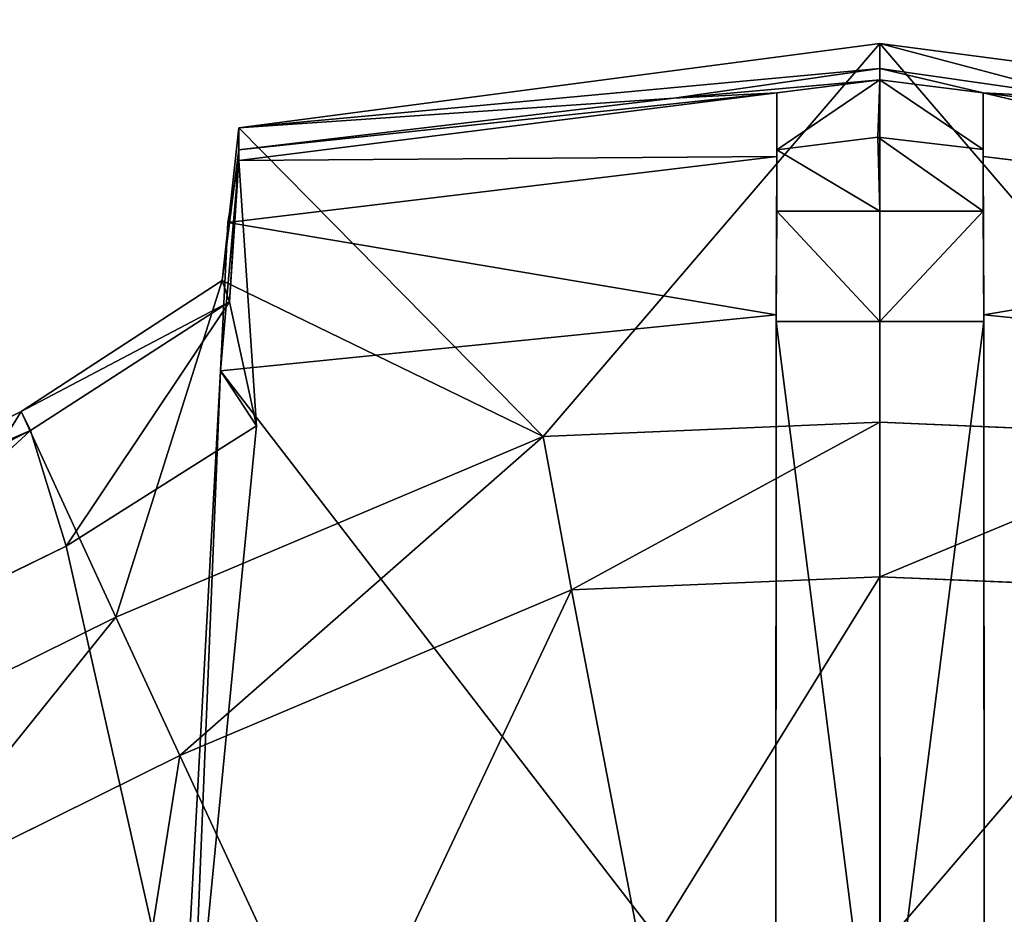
# Model space of a CAD drawing. Extents: x 0 to 31, y 0 to 21.2.
# Tile 386 of 574: x 19.909 to 20.301, y 3.401 to 3.757. Entities that reach past the tile are written whole.
import ezdxf

# ---------------------------------------------------------------- set-up
doc = ezdxf.new("R2010")
doc.units = 0
doc.header["$MEASUREMENT"] = 0
doc.layers.get('0').update_dxf_attribs({"color": 13, "linetype": 'CONTINUOUS'})
for name, color, linetype in [('CAST_IRON', 250, 'CONTINUOUS'), ('GALVANIZED_METAL', 252, 'CONTINUOUS'), ('KNOBS', 252, 'CONTINUOUS')]:
    doc.layers.add(name, color=color, linetype=linetype)

# ---------------------------------------------------------------- blocks, each defined once
blk = doc.blocks.new('NGM5058UC_TRADECAD_DXF')
at = {"layer": 'KNOBS', "color": 0}
for p, q in [((4.4771, -6.90825, 0.90625), (4.7319, -6.87475, 0.90625)), ((4.4771, -6.90825, 0.90625), (4.7319, -6.87475, 0.90625)), ((4.7319, -6.87475, 0.90625), (4.7319, -6.88465, 1.12635)), ((4.7319, -6.87475, 0.90625), (4.9867, -6.90825, 0.90625)), ((4.7319, -6.87475, 0.90625), (4.7319, -6.88465, 1.12635)), ((4.7319, -7.02535, 0.90625), (4.7319, -6.87475, 0.90625)), ((4.7319, -6.87475, 0.90625), (4.9867, -6.90825, 0.90625)), ((4.7319, -7.02535, 0.90625), (4.7319, -6.87475, 0.90625)), ((4.65, -6.89655, 1.12635), (4.7319, -6.88465, 1.12635)), ((4.65, -6.89655, 1.12635), (4.7319, -6.88465, 1.12635)), ((4.7319, -6.88465, 1.12635), (4.7319, -6.88925, 1.16625)), ((4.7319, -6.88465, 1.12635), (4.8138, -6.89655, 1.12635)), ((4.7319, -6.88465, 1.12635), (4.7319, -6.88925, 1.16625)), ((4.7319, -6.88465, 1.12635), (4.8138, -6.89655, 1.12635)), ((4.7319, -6.88925, 1.16625), (4.6909, -6.89435, 1.16625)), ((4.7319, -6.88925, 1.16625), (4.6909, -6.89435, 1.16625)), ((4.7311, -6.91195, 1.16625), (4.7319, -6.88925, 1.16625)), ((4.7311, -6.91195, 1.16625), (4.7319, -6.88925, 1.16625)), ((4.7729, -6.89435, 1.16625), (4.7319, -6.88925, 1.16625)), ((4.7729, -6.89435, 1.16625), (4.7319, -6.88925, 1.16625)), ((4.4771, -6.92125, 1.16625), (4.6909, -6.89435, 1.16625)), ((4.4771, -6.92125, 1.16625), (4.6909, -6.89435, 1.16625)), ((4.4771, -6.90825, 0.90625), (4.65, -6.89655, 1.12635)), ((4.65, -6.89655, 1.12635), (4.4771, -6.91705, 1.12635)), ((4.4771, -6.90825, 0.90625), (4.65, -6.89655, 1.12635)), ((4.65, -6.89655, 1.12635), (4.4771, -6.91705, 1.12635)), ((4.6909, -6.89435, 1.16625), (4.65, -6.89655, 1.12635)), ((4.6909, -6.89435, 1.16625), (4.65, -6.89655, 1.12635)), ((4.6909, -6.91975, 1.89825), (4.6909, -6.89435, 1.16625)), ((4.6909, -6.89435, 1.16625), (4.6909, -6.91705, 1.16625)), ((4.6909, -6.89435, 1.16625), (4.6909, -6.91705, 1.16625)), ((4.6909, -6.91975, 1.89825), (4.6909, -6.89435, 1.16625)), ((4.8138, -6.89655, 1.12635), (4.7729, -6.89435, 1.16625)), ((4.9867, -6.92105, 1.16625), (4.7729, -6.89435, 1.16625)), ((4.8138, -6.89655, 1.12635), (4.7729, -6.89435, 1.16625)), ((4.7729, -6.89435, 1.16625), (4.7729, -6.91695, 1.16625)), ((4.7729, -6.89435, 1.16625), (4.7729, -6.91695, 1.16625)), ((4.7729, -6.89435, 1.16625), (4.7729, -6.91975, 1.89825)), ((4.9867, -6.92105, 1.16625), (4.7729, -6.89435, 1.16625)), ((4.7729, -6.89435, 1.16625), (4.7729, -6.91975, 1.89825)), ((4.4705, -6.96905, 0.90625), (4.4771, -6.90825, 0.90625)), ((4.4705, -6.96905, 0.90625), (4.4771, -6.90825, 0.90625)), ((4.4771, -6.91705, 1.12635), (4.4771, -6.90825, 0.90625)), ((4.4771, -6.91705, 1.12635), (4.4771, -6.90825, 0.90625)), ((4.4771, -6.90825, 0.90625), (4.598, -7.03095, 0.90625)), ((4.4771, -6.90825, 0.90625), (4.598, -7.03095, 0.90625)), ((4.7311, -6.91195, 1.16625), (4.6909, -6.91705, 1.16625)), ((4.7311, -6.91195, 1.16625), (4.6909, -6.91705, 1.16625)), ((4.7729, -6.91695, 1.16625), (4.7311, -6.91195, 1.16625)), ((4.7729, -6.94145, 1.89865), (4.7311, -6.91195, 1.16625)), ((4.7729, -6.91695, 1.16625), (4.7311, -6.91195, 1.16625)), ((4.7319, -6.94145, 1.89865), (4.7311, -6.91195, 1.16625)), ((4.7729, -6.94145, 1.89865), (4.7311, -6.91195, 1.16625)), ((4.7319, -6.94145, 1.89865), (4.7311, -6.91195, 1.16625)), ((4.4771, -6.91705, 1.12635), (4.4734, -6.97745, 1.12645)), ((4.4771, -6.91705, 1.12635), (4.4734, -6.97745, 1.12645)), ((4.4771, -6.92125, 1.16625), (4.4771, -6.91705, 1.12635)), ((4.4771, -6.92125, 1.16625), (4.4771, -6.91705, 1.12635)), ((4.6909, -6.91705, 1.16625), (4.6909, -6.94145, 1.89865)), ((4.7319, -6.94145, 1.89865), (4.6909, -6.91705, 1.16625)), ((4.6909, -6.91705, 1.16625), (4.6909, -6.94145, 1.89865)), ((4.7319, -6.94145, 1.89865), (4.6909, -6.91705, 1.16625)), ((4.7729, -6.94145, 1.89865), (4.7729, -6.91695, 1.16625)), ((4.7729, -6.94145, 1.89865), (4.7729, -6.91695, 1.16625)), ((4.4771, -6.92125, 1.16625), (4.4698, -7.00495, 1.89815)), ((4.4771, -6.92125, 1.16625), (4.4698, -7.00495, 1.89815)), ((4.4727, -6.94595, 1.89835), (4.6909, -6.91975, 1.89825)), ((4.4727, -6.94595, 1.89835), (4.6909, -6.91975, 1.89825)), ((4.4727, -6.94595, 1.89835), (4.4771, -6.92125, 1.16625)), ((4.4727, -6.94595, 1.89835), (4.4771, -6.92125, 1.16625)), ((4.4734, -6.97745, 1.12645), (4.4771, -6.92125, 1.16625)), ((4.4734, -6.97745, 1.12645), (4.4771, -6.92125, 1.16625)), ((4.4842, -7.02675, 1.16675), (4.4771, -6.92125, 1.16625)), ((4.4842, -7.02675, 1.16675), (4.4771, -6.92125, 1.16625)), ((4.6907, -6.98265, 1.89815), (4.6909, -6.91975, 1.89825)), ((4.6907, -6.98265, 1.89815), (4.6909, -6.91975, 1.89825)), ((4.6909, -6.91975, 1.89825), (4.6909, -6.94145, 1.89865)), ((4.6909, -6.91975, 1.89825), (4.6909, -6.94145, 1.89865)), ((4.7729, -6.94145, 1.89865), (4.7729, -6.91975, 1.89825)), ((4.7729, -6.91975, 1.89825), (4.7731, -6.98265, 1.89815)), ((4.7729, -6.94145, 1.89865), (4.7729, -6.91975, 1.89825)), ((4.7729, -6.91975, 1.89825), (4.7731, -6.98265, 1.89815)), ((4.7729, -6.91975, 1.89825), (4.9911, -6.94595, 1.89835)), ((4.7729, -6.91975, 1.89825), (4.9911, -6.94595, 1.89835)), ((4.6909, -6.94145, 1.89865), (4.6907, -6.98525, 1.89855)), ((4.6909, -6.94145, 1.89865), (4.6907, -6.98525, 1.89855)), ((4.6909, -6.94145, 1.89865), (4.7319, -6.94145, 1.89865)), ((4.6909, -6.94145, 1.89865), (4.7319, -6.94145, 1.89865)), ((4.7319, -6.98525, 1.89855), (4.7319, -6.94145, 1.89865)), ((4.7319, -6.94145, 1.89865), (4.7729, -6.94145, 1.89865)), ((4.7319, -6.98525, 1.89855), (4.7319, -6.94145, 1.89865)), ((4.7319, -6.94145, 1.89865), (4.7729, -6.94145, 1.89865)), ((4.7729, -6.94145, 1.89865), (4.7731, -6.98525, 1.89855)), ((4.7729, -6.94145, 1.89865), (4.7731, -6.98525, 1.89855)), ((4.4698, -7.00495, 1.89815), (4.4727, -6.94595, 1.89835)), ((4.4698, -7.00495, 1.89815), (4.4727, -6.94595, 1.89835)), ((4.3906, -7.02105, 0.90625), (4.4705, -6.96905, 0.90625)), ((4.3906, -7.02105, 0.90625), (4.4705, -6.96905, 0.90625)), ((4.4734, -6.97745, 1.12645), (4.4705, -6.96905, 0.90625)), ((4.4734, -6.97745, 1.12645), (4.4705, -6.96905, 0.90625)), ((4.598, -7.03095, 0.90625), (4.4705, -6.96905, 0.90625)), ((4.598, -7.03095, 0.90625), (4.4705, -6.96905, 0.90625)), ((4.3943, -7.02865, 1.12645), (4.4734, -6.97745, 1.12645)), ((4.3943, -7.02865, 1.12645), (4.4734, -6.97745, 1.12645)), ((4.4734, -6.97745, 1.12645), (4.4842, -7.02675, 1.16675)), ((4.4734, -6.97745, 1.12645), (4.4842, -7.02675, 1.16675)), ((4.6907, -6.98265, 1.89815), (4.4698, -7.00495, 1.89815)), ((4.6907, -6.98265, 1.89815), (4.4698, -7.00495, 1.89815)), ((4.6905, -7.29145, 1.89825), (4.6907, -6.98265, 1.89815)), ((4.6905, -7.29145, 1.89825), (4.6907, -6.98265, 1.89815)), ((4.6907, -6.98525, 1.89855), (4.6907, -6.98265, 1.89815)), ((4.6907, -6.98525, 1.89855), (4.6907, -6.98265, 1.89815)), ((4.7731, -6.98265, 1.89815), (4.7731, -6.98525, 1.89855)), ((4.7731, -6.98265, 1.89815), (4.7731, -6.98525, 1.89855)), ((4.7731, -6.98265, 1.89815), (4.7733, -7.29145, 1.89825)), ((4.994, -7.00495, 1.89815), (4.7731, -6.98265, 1.89815)), ((4.7731, -6.98265, 1.89815), (4.7733, -7.29145, 1.89825)), ((4.994, -7.00495, 1.89815), (4.7731, -6.98265, 1.89815)), ((4.6907, -6.98525, 1.89855), (4.6905, -7.29395, 1.89865)), ((4.6907, -6.98525, 1.89855), (4.6905, -7.29395, 1.89865)), ((4.7319, -6.98525, 1.89855), (4.6907, -6.98525, 1.89855)), ((4.7319, -6.98525, 1.89855), (4.6907, -6.98525, 1.89855)), ((4.7319, -7.31015, 1.89865), (4.7319, -6.98525, 1.89855)), ((4.7319, -6.98525, 1.89855), (4.7731, -6.98525, 1.89855)), ((4.7319, -6.98525, 1.89855), (4.7731, -6.98525, 1.89855)), ((4.7319, -7.31015, 1.89865), (4.7319, -6.98525, 1.89855)), ((4.7731, -6.98525, 1.89855), (4.7733, -7.29395, 1.89865)), ((4.7731, -6.98525, 1.89855), (4.7733, -7.29395, 1.89865)), ((4.4532, -7.31085, 1.89845), (4.4698, -7.00495, 1.89815)), ((4.4532, -7.31085, 1.89845), (4.4698, -7.00495, 1.89815)), ((4.458, -7.29455, 1.16675), (4.4698, -7.00495, 1.89815)), ((4.458, -7.29455, 1.16675), (4.4698, -7.00495, 1.89815)), ((4.4698, -7.00495, 1.89815), (4.4842, -7.02675, 1.16675)), ((4.4698, -7.00495, 1.89815), (4.4842, -7.02675, 1.16675)), ((4.2477, -7.09195, 0.90625), (4.3906, -7.02105, 0.90625)), ((4.2477, -7.09195, 0.90625), (4.3906, -7.02105, 0.90625)), ((4.3906, -7.02105, 0.90625), (4.3943, -7.02865, 1.12645)), ((4.3906, -7.02105, 0.90625), (4.3943, -7.02865, 1.12645)), ((4.3906, -7.02105, 0.90625), (4.4282, -7.10285, 0.90625)), ((4.3906, -7.02105, 0.90625), (4.4282, -7.10285, 0.90625)), ((4.4085, -7.07465, 1.16675), (4.4842, -7.02675, 1.16675)), ((4.4085, -7.07465, 1.16675), (4.4842, -7.02675, 1.16675)), ((4.4842, -7.02675, 1.16675), (4.458, -7.29455, 1.16675)), ((4.4842, -7.02675, 1.16675), (4.458, -7.29455, 1.16675)), ((4.598, -7.03095, 0.90625), (4.7319, -7.02535, 0.90625)), ((4.598, -7.03095, 0.90625), (4.7319, -7.02535, 0.90625)), ((4.7319, -7.02535, 0.90625), (4.8657, -7.03095, 0.90625)), ((4.7319, -7.08675, 0.80005), (4.7319, -7.02535, 0.90625)), ((4.7319, -7.02535, 0.90625), (4.8657, -7.03095, 0.90625)), ((4.7319, -7.08675, 0.80005), (4.7319, -7.02535, 0.90625)), ((4.253, -7.09885, 1.12645), (4.3943, -7.02865, 1.12645)), ((4.253, -7.09885, 1.12645), (4.3943, -7.02865, 1.12645)), ((4.3943, -7.02865, 1.12645), (4.4085, -7.07465, 1.16675)), ((4.3943, -7.02865, 1.12645), (4.4085, -7.07465, 1.16675)), ((4.4282, -7.10285, 0.90625), (4.598, -7.03095, 0.90625)), ((4.4282, -7.10285, 0.90625), (4.598, -7.03095, 0.90625)), ((4.6093, -7.09195, 0.80005), (4.598, -7.03095, 0.90625)), ((4.6093, -7.09195, 0.80005), (4.598, -7.03095, 0.90625)), ((4.2731, -7.14045, 1.16675), (4.4085, -7.07465, 1.16675)), ((4.2731, -7.14045, 1.16675), (4.4085, -7.07465, 1.16675)), ((4.7319, -7.08675, 0.59075), (4.6093, -7.09195, 0.59075)), ((4.7319, -7.08675, 0.80005), (4.6093, -7.09195, 0.80005)), ((4.7319, -7.08675, 0.59075), (4.6093, -7.09195, 0.59075)), ((4.7319, -7.08675, 0.80005), (4.6093, -7.09195, 0.80005)), ((4.8545, -7.09195, 0.59075), (4.7319, -7.08675, 0.59075)), ((4.7319, -7.08675, 0.59075), (4.732, -7.23525, 0.59075)), ((4.7319, -7.08675, 0.59075), (4.732, -7.23525, 0.59075)), ((4.8545, -7.09195, 0.80005), (4.7319, -7.08675, 0.80005)), ((4.7319, -7.08675, 0.80005), (4.7319, -7.08675, 0.59075)), ((4.8545, -7.09195, 0.59075), (4.7319, -7.08675, 0.59075)), ((4.7319, -7.08675, 0.80005), (4.7319, -7.08675, 0.59075)), ((4.8545, -7.09195, 0.80005), (4.7319, -7.08675, 0.80005)), ((4.6093, -7.09195, 0.59075), (4.4537, -7.15785, 0.59075)), ((4.4537, -7.15785, 0.80005), (4.6093, -7.09195, 0.80005)), ((4.4537, -7.15785, 0.80005), (4.6093, -7.09195, 0.80005)), ((4.6093, -7.09195, 0.59075), (4.4537, -7.15785, 0.59075)), ((4.6093, -7.09195, 0.59075), (4.6375, -7.23915, 0.59075)), ((4.6093, -7.09195, 0.59075), (4.6375, -7.23915, 0.59075)), ((4.6093, -7.09195, 0.80005), (4.6093, -7.09195, 0.59075)), ((4.6093, -7.09195, 0.80005), (4.6093, -7.09195, 0.59075)), ((4.3018, -7.16555, 0.90625), (4.4282, -7.10285, 0.90625)), ((4.3018, -7.16555, 0.90625), (4.4282, -7.10285, 0.90625)), ((4.4282, -7.10285, 0.90625), (4.4537, -7.15785, 0.80005)), ((4.4282, -7.10285, 0.90625), (4.4537, -7.15785, 0.80005)), ((4.4537, -7.15785, 0.59075), (4.3379, -7.21525, 0.59075)), ((4.4537, -7.15785, 0.80005), (4.3379, -7.21525, 0.80005)), ((4.4537, -7.15785, 0.59075), (4.3379, -7.21525, 0.59075)), ((4.4537, -7.15785, 0.80005), (4.3379, -7.21525, 0.80005)), ((4.5155, -7.29085, 0.59075), (4.4537, -7.15785, 0.59075)), ((4.5155, -7.29085, 0.59075), (4.4537, -7.15785, 0.59075)), ((4.4537, -7.15785, 0.59075), (4.4537, -7.15785, 0.80005)), ((4.4537, -7.15785, 0.59075), (4.4537, -7.15785, 0.80005))]:
    blk.add_line(p, q, dxfattribs=at)
at = {"layer": 'CAST_IRON', "color": 0}
mesh = blk.add_polyface(dxfattribs=at)
corners = [(-6.3929, -5.77405, 0.58145), (6.2138, -5.87025, 0.58145), (-7.348, -9.18255, 0.58145), (5.9703, -5.77405, 0.58145)]
mesh.append_faces([[corners[k] for k in face] for face in [(0, 1, 2), (1, 0, 3)]], dxfattribs={"vtx0": -1, "color": 0})
mesh = blk.add_polyface(dxfattribs=at)
corners = [(6.3871, -5.99295, 0.58145), (-7.348, -9.18255, 0.58145), (6.2138, -5.87025, 0.58145)]
mesh.append_faces([[corners[k] for k in face] for face in [(0, 1, 2)]], dxfattribs={"color": 0})
mesh = blk.add_polyface(dxfattribs=at)
corners = [(6.4994, -6.14695, 0.58145), (-7.348, -9.18255, 0.58145), (6.3871, -5.99295, 0.58145)]
mesh.append_faces([[corners[k] for k in face] for face in [(0, 1, 2)]], dxfattribs={"color": 0})
mesh = blk.add_polyface(dxfattribs=at)
corners = [(6.5572, -6.27685, 0.57605), (-7.348, -9.18255, 0.58145), (6.4994, -6.14695, 0.58145)]
mesh.append_faces([[corners[k] for k in face] for face in [(0, 1, 2)]], dxfattribs={"color": 0})
mesh = blk.add_polyface(dxfattribs=at)
corners = [(6.5715, -6.39075, 0.58145), (-7.348, -9.18255, 0.58145), (6.5572, -6.27685, 0.57605)]
mesh.append_faces([[corners[k] for k in face] for face in [(0, 1, 2)]], dxfattribs={"color": 0})
mesh = blk.add_polyface(dxfattribs=at)
corners = [(6.5869, -9.17585, 0.58145), (-7.348, -9.18255, 0.58145), (6.5715, -6.39075, 0.58145)]
mesh.append_faces([[corners[k] for k in face] for face in [(0, 1, 2)]], dxfattribs={"color": 0})
at = {"layer": 'GALVANIZED_METAL', "color": 0}
mesh = blk.add_polyface(dxfattribs=at)
corners = [(-14.2165, -9.41305, -1.89865), (14.216, 9.40775, -1.89865), (-14.3866, -9.24295, -1.89865), (14.386, 9.23775, -1.89865)]
mesh.append_faces([[corners[k] for k in face] for face in [(0, 1, 2), (1, 0, 3)]], dxfattribs={"vtx0": -1, "color": 0})
mesh = blk.add_polyface(dxfattribs=at)
corners = [(14.216, 9.40775, -1.89865), (-14.2165, 9.40775, -1.89865), (-14.3866, -9.24295, -1.89865)]
mesh.append_faces([[corners[k] for k in face] for face in [(0, 1, 2)]], dxfattribs={"color": 0})
mesh = blk.add_polyface(dxfattribs=at)
corners = [(14.386, 9.23775, -1.89865), (-14.2165, -9.41305, -1.89865), (14.2159, -9.41295, -1.89865)]
mesh.append_faces([[corners[k] for k in face] for face in [(0, 1, 2)]], dxfattribs={"color": 0})
at = {"layer": 'KNOBS', "color": 0}
mesh = blk.add_polyface(dxfattribs=at)
corners = [(4.7319, -6.88465, 1.12635), (4.4771, -6.90825, 0.90625), (4.7319, -6.87475, 0.90625)]
mesh.append_faces([[corners[k] for k in face] for face in [(0, 1, 2)]], dxfattribs={"color": 0})
mesh = blk.add_polyface(dxfattribs=at)
corners = [(4.598, -7.03095, 0.90625), (4.7319, -6.87475, 0.90625), (4.4771, -6.90825, 0.90625), (4.7319, -7.02535, 0.90625)]
mesh.append_faces([[corners[k] for k in face] for face in [(0, 1, 2), (1, 0, 3)]], dxfattribs={"vtx0": -1, "color": 0})
mesh = blk.add_polyface(dxfattribs=at)
corners = [(4.8138, -6.89655, 1.12635), (4.7319, -6.87475, 0.90625), (4.9867, -6.90825, 0.90625)]
mesh.append_faces([[corners[k] for k in face] for face in [(0, 1, 2)]], dxfattribs={"color": 0})
mesh = blk.add_polyface(dxfattribs=at)
corners = [(4.7319, -6.88465, 1.12635), (4.7319, -6.87475, 0.90625), (4.8138, -6.89655, 1.12635)]
mesh.append_faces([[corners[k] for k in face] for face in [(0, 1, 2)]], dxfattribs={"color": 0})
mesh = blk.add_polyface(dxfattribs=at)
corners = [(4.8657, -7.03095, 0.90625), (4.7319, -6.87475, 0.90625), (4.7319, -7.02535, 0.90625), (4.9867, -6.90825, 0.90625)]
mesh.append_faces([[corners[k] for k in face] for face in [(0, 1, 2), (1, 0, 3)]], dxfattribs={"vtx0": -1, "color": 0})
mesh = blk.add_polyface(dxfattribs=at)
corners = [(4.65, -6.89655, 1.12635), (4.4771, -6.90825, 0.90625), (4.7319, -6.88465, 1.12635)]
mesh.append_faces([[corners[k] for k in face] for face in [(0, 1, 2)]], dxfattribs={"color": 0})
mesh = blk.add_polyface(dxfattribs=at)
corners = [(4.7319, -6.88925, 1.16625), (4.65, -6.89655, 1.12635), (4.7319, -6.88465, 1.12635)]
mesh.append_faces([[corners[k] for k in face] for face in [(0, 1, 2)]], dxfattribs={"color": 0})
mesh = blk.add_polyface(dxfattribs=at)
corners = [(4.7729, -6.89435, 1.16625), (4.7319, -6.88465, 1.12635), (4.8138, -6.89655, 1.12635)]
mesh.append_faces([[corners[k] for k in face] for face in [(0, 1, 2)]], dxfattribs={"color": 0})
mesh = blk.add_polyface(dxfattribs=at)
corners = [(4.7319, -6.88925, 1.16625), (4.7319, -6.88465, 1.12635), (4.7729, -6.89435, 1.16625)]
mesh.append_faces([[corners[k] for k in face] for face in [(0, 1, 2)]], dxfattribs={"color": 0})
mesh = blk.add_polyface(dxfattribs=at)
corners = [(4.6909, -6.89435, 1.16625), (4.65, -6.89655, 1.12635), (4.7319, -6.88925, 1.16625)]
mesh.append_faces([[corners[k] for k in face] for face in [(0, 1, 2)]], dxfattribs={"color": 0})
mesh = blk.add_polyface(dxfattribs=at)
corners = [(4.7319, -6.88925, 1.16625), (4.6909, -6.91705, 1.16625), (4.6909, -6.89435, 1.16625), (4.7311, -6.91195, 1.16625)]
mesh.append_faces([[corners[k] for k in face] for face in [(0, 1, 2), (1, 0, 3)]], dxfattribs={"vtx0": -1, "color": 0})
mesh = blk.add_polyface(dxfattribs=at)
corners = [(4.7319, -6.88925, 1.16625), (4.7729, -6.91695, 1.16625), (4.7311, -6.91195, 1.16625), (4.7729, -6.89435, 1.16625)]
mesh.append_faces([[corners[k] for k in face] for face in [(0, 1, 2), (1, 0, 3)]], dxfattribs={"vtx0": -1, "color": 0})
mesh = blk.add_polyface(dxfattribs=at)
corners = [(4.6909, -6.91975, 1.89825), (4.4771, -6.92125, 1.16625), (4.6909, -6.89435, 1.16625)]
mesh.append_faces([[corners[k] for k in face] for face in [(0, 1, 2)]], dxfattribs={"color": 0})
mesh = blk.add_polyface(dxfattribs=at)
corners = [(4.6909, -6.89435, 1.16625), (4.4771, -6.91705, 1.12635), (4.65, -6.89655, 1.12635)]
mesh.append_faces([[corners[k] for k in face] for face in [(0, 1, 2)]], dxfattribs={"color": 0})
mesh = blk.add_polyface(dxfattribs=at)
corners = [(4.4771, -6.92125, 1.16625), (4.4771, -6.91705, 1.12635), (4.6909, -6.89435, 1.16625)]
mesh.append_faces([[corners[k] for k in face] for face in [(0, 1, 2)]], dxfattribs={"color": 0})
mesh = blk.add_polyface(dxfattribs=at)
corners = [(4.4771, -6.91705, 1.12635), (4.4771, -6.90825, 0.90625), (4.65, -6.89655, 1.12635)]
mesh.append_faces([[corners[k] for k in face] for face in [(0, 1, 2)]], dxfattribs={"color": 0})
mesh = blk.add_polyface(dxfattribs=at)
corners = [(4.6909, -6.91975, 1.89825), (4.6909, -6.91705, 1.16625), (4.6909, -6.94145, 1.89865), (4.6909, -6.89435, 1.16625)]
mesh.append_faces([[corners[k] for k in face] for face in [(0, 1, 2), (1, 0, 3)]], dxfattribs={"vtx0": -1, "color": 0})
mesh = blk.add_polyface(dxfattribs=at)
corners = [(4.7729, -6.89435, 1.16625), (4.8138, -6.89655, 1.12635), (4.9867, -6.92105, 1.16625)]
mesh.append_faces([[corners[k] for k in face] for face in [(0, 1, 2)]], dxfattribs={"color": 0})
mesh = blk.add_polyface(dxfattribs=at)
corners = [(4.7729, -6.91695, 1.16625), (4.7729, -6.91975, 1.89825), (4.7729, -6.94145, 1.89865), (4.7729, -6.89435, 1.16625)]
mesh.append_faces([[corners[k] for k in face] for face in [(0, 1, 2), (1, 0, 3)]], dxfattribs={"vtx0": -1, "color": 0})
mesh = blk.add_polyface(dxfattribs=at)
corners = [(4.9911, -6.94595, 1.89835), (4.7729, -6.89435, 1.16625), (4.9867, -6.92105, 1.16625)]
mesh.append_faces([[corners[k] for k in face] for face in [(0, 1, 2)]], dxfattribs={"color": 0})
mesh = blk.add_polyface(dxfattribs=at)
corners = [(4.9911, -6.94595, 1.89835), (4.7729, -6.91975, 1.89825), (4.7729, -6.89435, 1.16625)]
mesh.append_faces([[corners[k] for k in face] for face in [(0, 1, 2)]], dxfattribs={"color": 0})
mesh = blk.add_polyface(dxfattribs=at)
corners = [(4.4771, -6.90825, 0.90625), (4.4771, -6.91705, 1.12635), (4.4705, -6.96905, 0.90625)]
mesh.append_faces([[corners[k] for k in face] for face in [(0, 1, 2)]], dxfattribs={"color": 0})
mesh = blk.add_polyface(dxfattribs=at)
corners = [(4.598, -7.03095, 0.90625), (4.4771, -6.90825, 0.90625), (4.4705, -6.96905, 0.90625)]
mesh.append_faces([[corners[k] for k in face] for face in [(0, 1, 2)]], dxfattribs={"color": 0})
mesh = blk.add_polyface(dxfattribs=at)
corners = [(4.7319, -6.94145, 1.89865), (4.6909, -6.91705, 1.16625), (4.7311, -6.91195, 1.16625)]
mesh.append_faces([[corners[k] for k in face] for face in [(0, 1, 2)]], dxfattribs={"color": 0})
mesh = blk.add_polyface(dxfattribs=at)
corners = [(4.7729, -6.94145, 1.89865), (4.7311, -6.91195, 1.16625), (4.7729, -6.91695, 1.16625)]
mesh.append_faces([[corners[k] for k in face] for face in [(0, 1, 2)]], dxfattribs={"color": 0})
mesh = blk.add_polyface(dxfattribs=at)
corners = [(4.7319, -6.94145, 1.89865), (4.7311, -6.91195, 1.16625), (4.7729, -6.94145, 1.89865)]
mesh.append_faces([[corners[k] for k in face] for face in [(0, 1, 2)]], dxfattribs={"color": 0})
mesh = blk.add_polyface(dxfattribs=at)
corners = [(4.4771, -6.91705, 1.12635), (4.4734, -6.97745, 1.12645), (4.4705, -6.96905, 0.90625)]
mesh.append_faces([[corners[k] for k in face] for face in [(0, 1, 2)]], dxfattribs={"color": 0})
mesh = blk.add_polyface(dxfattribs=at)
corners = [(4.4771, -6.91705, 1.12635), (4.4771, -6.92125, 1.16625), (4.4734, -6.97745, 1.12645)]
mesh.append_faces([[corners[k] for k in face] for face in [(0, 1, 2)]], dxfattribs={"color": 0})
mesh = blk.add_polyface(dxfattribs=at)
corners = [(4.6909, -6.94145, 1.89865), (4.6909, -6.91705, 1.16625), (4.7319, -6.94145, 1.89865)]
mesh.append_faces([[corners[k] for k in face] for face in [(0, 1, 2)]], dxfattribs={"color": 0})
mesh = blk.add_polyface(dxfattribs=at)
corners = [(4.4771, -6.92125, 1.16625), (4.4698, -7.00495, 1.89815), (4.4842, -7.02675, 1.16675)]
mesh.append_faces([[corners[k] for k in face] for face in [(0, 1, 2)]], dxfattribs={"color": 0})
mesh = blk.add_polyface(dxfattribs=at)
corners = [(4.4771, -6.92125, 1.16625), (4.4727, -6.94595, 1.89835), (4.4698, -7.00495, 1.89815)]
mesh.append_faces([[corners[k] for k in face] for face in [(0, 1, 2)]], dxfattribs={"color": 0})
mesh = blk.add_polyface(dxfattribs=at)
corners = [(4.6909, -6.91975, 1.89825), (4.6907, -6.98265, 1.89815), (4.4727, -6.94595, 1.89835)]
mesh.append_faces([[corners[k] for k in face] for face in [(0, 1, 2)]], dxfattribs={"color": 0})
mesh = blk.add_polyface(dxfattribs=at)
corners = [(4.4727, -6.94595, 1.89835), (4.4771, -6.92125, 1.16625), (4.6909, -6.91975, 1.89825)]
mesh.append_faces([[corners[k] for k in face] for face in [(0, 1, 2)]], dxfattribs={"color": 0})
mesh = blk.add_polyface(dxfattribs=at)
corners = [(4.4771, -6.92125, 1.16625), (4.4842, -7.02675, 1.16675), (4.4734, -6.97745, 1.12645)]
mesh.append_faces([[corners[k] for k in face] for face in [(0, 1, 2)]], dxfattribs={"color": 0})
mesh = blk.add_polyface(dxfattribs=at)
corners = [(4.6909, -6.91975, 1.89825), (4.6909, -6.94145, 1.89865), (4.6907, -6.98265, 1.89815)]
mesh.append_faces([[corners[k] for k in face] for face in [(0, 1, 2)]], dxfattribs={"color": 0})
mesh = blk.add_polyface(dxfattribs=at)
corners = [(4.7729, -6.91975, 1.89825), (4.7731, -6.98265, 1.89815), (4.7729, -6.94145, 1.89865)]
mesh.append_faces([[corners[k] for k in face] for face in [(0, 1, 2)]], dxfattribs={"color": 0})
mesh = blk.add_polyface(dxfattribs=at)
corners = [(4.9911, -6.94595, 1.89835), (4.7731, -6.98265, 1.89815), (4.7729, -6.91975, 1.89825)]
mesh.append_faces([[corners[k] for k in face] for face in [(0, 1, 2)]], dxfattribs={"color": 0})
mesh = blk.add_polyface(dxfattribs=at)
corners = [(4.6909, -6.94145, 1.89865), (4.6907, -6.98525, 1.89855), (4.6907, -6.98265, 1.89815)]
mesh.append_faces([[corners[k] for k in face] for face in [(0, 1, 2)]], dxfattribs={"color": 0})
mesh = blk.add_polyface(dxfattribs=at)
corners = [(4.6909, -6.94145, 1.89865), (4.7319, -6.98525, 1.89855), (4.6907, -6.98525, 1.89855), (4.7319, -6.94145, 1.89865)]
mesh.append_faces([[corners[k] for k in face] for face in [(0, 1, 2), (1, 0, 3)]], dxfattribs={"vtx0": -1, "color": 0})
mesh = blk.add_polyface(dxfattribs=at)
corners = [(4.7729, -6.94145, 1.89865), (4.7319, -6.98525, 1.89855), (4.7319, -6.94145, 1.89865), (4.7731, -6.98525, 1.89855)]
mesh.append_faces([[corners[k] for k in face] for face in [(0, 1, 2), (1, 0, 3)]], dxfattribs={"vtx0": -1, "color": 0})
mesh = blk.add_polyface(dxfattribs=at)
corners = [(4.7729, -6.94145, 1.89865), (4.7731, -6.98265, 1.89815), (4.7731, -6.98525, 1.89855)]
mesh.append_faces([[corners[k] for k in face] for face in [(0, 1, 2)]], dxfattribs={"color": 0})
mesh = blk.add_polyface(dxfattribs=at)
corners = [(4.6907, -6.98265, 1.89815), (4.4698, -7.00495, 1.89815), (4.4727, -6.94595, 1.89835)]
mesh.append_faces([[corners[k] for k in face] for face in [(0, 1, 2)]], dxfattribs={"color": 0})
mesh = blk.add_polyface(dxfattribs=at)
corners = [(4.994, -7.00495, 1.89815), (4.7731, -6.98265, 1.89815), (4.9911, -6.94595, 1.89835)]
mesh.append_faces([[corners[k] for k in face] for face in [(0, 1, 2)]], dxfattribs={"color": 0})
mesh = blk.add_polyface(dxfattribs=at)
corners = [(4.4734, -6.97745, 1.12645), (4.3906, -7.02105, 0.90625), (4.4705, -6.96905, 0.90625)]
mesh.append_faces([[corners[k] for k in face] for face in [(0, 1, 2)]], dxfattribs={"color": 0})
mesh = blk.add_polyface(dxfattribs=at)
corners = [(4.4282, -7.10285, 0.90625), (4.4705, -6.96905, 0.90625), (4.3906, -7.02105, 0.90625), (4.598, -7.03095, 0.90625)]
mesh.append_faces([[corners[k] for k in face] for face in [(0, 1, 2), (1, 0, 3)]], dxfattribs={"vtx0": -1, "color": 0})
mesh = blk.add_polyface(dxfattribs=at)
corners = [(4.3943, -7.02865, 1.12645), (4.3906, -7.02105, 0.90625), (4.4734, -6.97745, 1.12645)]
mesh.append_faces([[corners[k] for k in face] for face in [(0, 1, 2)]], dxfattribs={"color": 0})
mesh = blk.add_polyface(dxfattribs=at)
corners = [(4.4734, -6.97745, 1.12645), (4.4085, -7.07465, 1.16675), (4.3943, -7.02865, 1.12645)]
mesh.append_faces([[corners[k] for k in face] for face in [(0, 1, 2)]], dxfattribs={"color": 0})
mesh = blk.add_polyface(dxfattribs=at)
corners = [(4.4842, -7.02675, 1.16675), (4.4085, -7.07465, 1.16675), (4.4734, -6.97745, 1.12645)]
mesh.append_faces([[corners[k] for k in face] for face in [(0, 1, 2)]], dxfattribs={"color": 0})
mesh = blk.add_polyface(dxfattribs=at)
corners = [(4.4698, -7.00495, 1.89815), (4.6905, -7.29145, 1.89825), (4.4532, -7.31085, 1.89845), (4.6907, -6.98265, 1.89815)]
mesh.append_faces([[corners[k] for k in face] for face in [(0, 1, 2), (1, 0, 3)]], dxfattribs={"vtx0": -1, "color": 0})
mesh = blk.add_polyface(dxfattribs=at)
corners = [(4.6905, -7.29145, 1.89825), (4.6907, -6.98525, 1.89855), (4.6905, -7.29395, 1.89865), (4.6907, -6.98265, 1.89815)]
mesh.append_faces([[corners[k] for k in face] for face in [(0, 1, 2), (1, 0, 3)]], dxfattribs={"vtx0": -1, "color": 0})
mesh = blk.add_polyface(dxfattribs=at)
corners = [(4.7731, -6.98525, 1.89855), (4.7733, -7.29145, 1.89825), (4.7733, -7.29395, 1.89865), (4.7731, -6.98265, 1.89815)]
mesh.append_faces([[corners[k] for k in face] for face in [(0, 1, 2), (1, 0, 3)]], dxfattribs={"vtx0": -1, "color": 0})
mesh = blk.add_polyface(dxfattribs=at)
corners = [(4.994, -7.00495, 1.89815), (4.7733, -7.29145, 1.89825), (4.7731, -6.98265, 1.89815), (5.0106, -7.31085, 1.89845)]
mesh.append_faces([[corners[k] for k in face] for face in [(0, 1, 2), (1, 0, 3)]], dxfattribs={"vtx0": -1, "color": 0})
mesh = blk.add_polyface(dxfattribs=at)
corners = [(4.6907, -6.98525, 1.89855), (4.7319, -7.31015, 1.89865), (4.6905, -7.29395, 1.89865), (4.7319, -6.98525, 1.89855)]
mesh.append_faces([[corners[k] for k in face] for face in [(0, 1, 2), (1, 0, 3)]], dxfattribs={"vtx0": -1, "color": 0})
mesh = blk.add_polyface(dxfattribs=at)
corners = [(4.7731, -6.98525, 1.89855), (4.7319, -7.31015, 1.89865), (4.7319, -6.98525, 1.89855), (4.7733, -7.29395, 1.89865)]
mesh.append_faces([[corners[k] for k in face] for face in [(0, 1, 2), (1, 0, 3)]], dxfattribs={"vtx0": -1, "color": 0})
mesh = blk.add_polyface(dxfattribs=at)
corners = [(4.4698, -7.00495, 1.89815), (4.4532, -7.31085, 1.89845), (4.458, -7.29455, 1.16675)]
mesh.append_faces([[corners[k] for k in face] for face in [(0, 1, 2)]], dxfattribs={"color": 0})
mesh = blk.add_polyface(dxfattribs=at)
corners = [(4.4698, -7.00495, 1.89815), (4.458, -7.29455, 1.16675), (4.4842, -7.02675, 1.16675)]
mesh.append_faces([[corners[k] for k in face] for face in [(0, 1, 2)]], dxfattribs={"color": 0})
mesh = blk.add_polyface(dxfattribs=at)
corners = [(4.3943, -7.02865, 1.12645), (4.2477, -7.09195, 0.90625), (4.3906, -7.02105, 0.90625), (4.253, -7.09885, 1.12645)]
mesh.append_faces([[corners[k] for k in face] for face in [(0, 1, 2), (1, 0, 3)]], dxfattribs={"vtx0": -1, "color": 0})
mesh = blk.add_polyface(dxfattribs=at)
corners = [(4.3018, -7.16555, 0.90625), (4.3906, -7.02105, 0.90625), (4.2477, -7.09195, 0.90625), (4.4282, -7.10285, 0.90625)]
mesh.append_faces([[corners[k] for k in face] for face in [(0, 1, 2), (1, 0, 3)]], dxfattribs={"vtx0": -1, "color": 0})
mesh = blk.add_polyface(dxfattribs=at)
corners = [(4.4085, -7.07465, 1.16675), (4.458, -7.29455, 1.16675), (4.2731, -7.14045, 1.16675), (4.4842, -7.02675, 1.16675)]
mesh.append_faces([[corners[k] for k in face] for face in [(0, 1, 2), (1, 0, 3)]], dxfattribs={"vtx0": -1, "color": 0})
mesh = blk.add_polyface(dxfattribs=at)
corners = [(4.7319, -7.02535, 0.90625), (4.6093, -7.09195, 0.80005), (4.7319, -7.08675, 0.80005), (4.598, -7.03095, 0.90625)]
mesh.append_faces([[corners[k] for k in face] for face in [(0, 1, 2), (1, 0, 3)]], dxfattribs={"vtx0": -1, "color": 0})
mesh = blk.add_polyface(dxfattribs=at)
corners = [(4.8657, -7.03095, 0.90625), (4.7319, -7.08675, 0.80005), (4.8545, -7.09195, 0.80005), (4.7319, -7.02535, 0.90625)]
mesh.append_faces([[corners[k] for k in face] for face in [(0, 1, 2), (1, 0, 3)]], dxfattribs={"vtx0": -1, "color": 0})
mesh = blk.add_polyface(dxfattribs=at)
corners = [(4.3943, -7.02865, 1.12645), (4.2731, -7.14045, 1.16675), (4.253, -7.09885, 1.12645)]
mesh.append_faces([[corners[k] for k in face] for face in [(0, 1, 2)]], dxfattribs={"color": 0})
mesh = blk.add_polyface(dxfattribs=at)
corners = [(4.4085, -7.07465, 1.16675), (4.2731, -7.14045, 1.16675), (4.3943, -7.02865, 1.12645)]
mesh.append_faces([[corners[k] for k in face] for face in [(0, 1, 2)]], dxfattribs={"color": 0})
mesh = blk.add_polyface(dxfattribs=at)
corners = [(4.598, -7.03095, 0.90625), (4.4537, -7.15785, 0.80005), (4.6093, -7.09195, 0.80005), (4.4282, -7.10285, 0.90625)]
mesh.append_faces([[corners[k] for k in face] for face in [(0, 1, 2), (1, 0, 3)]], dxfattribs={"vtx0": -1, "color": 0})
mesh = blk.add_polyface(dxfattribs=at)
corners = [(4.6375, -7.23915, 0.59075), (4.7319, -7.08675, 0.59075), (4.6093, -7.09195, 0.59075), (4.732, -7.23525, 0.59075)]
mesh.append_faces([[corners[k] for k in face] for face in [(0, 1, 2), (1, 0, 3)]], dxfattribs={"vtx0": -1, "color": 0})
mesh = blk.add_polyface(dxfattribs=at)
corners = [(4.7319, -7.08675, 0.80005), (4.6093, -7.09195, 0.59075), (4.7319, -7.08675, 0.59075), (4.6093, -7.09195, 0.80005)]
mesh.append_faces([[corners[k] for k in face] for face in [(0, 1, 2), (1, 0, 3)]], dxfattribs={"vtx0": -1, "color": 0})
mesh = blk.add_polyface(dxfattribs=at)
corners = [(4.732, -7.23525, 0.59075), (4.8545, -7.09195, 0.59075), (4.7319, -7.08675, 0.59075), (4.8264, -7.23915, 0.59075)]
mesh.append_faces([[corners[k] for k in face] for face in [(0, 1, 2), (1, 0, 3)]], dxfattribs={"vtx0": -1, "color": 0})
mesh = blk.add_polyface(dxfattribs=at)
corners = [(4.8545, -7.09195, 0.80005), (4.7319, -7.08675, 0.59075), (4.8545, -7.09195, 0.59075), (4.7319, -7.08675, 0.80005)]
mesh.append_faces([[corners[k] for k in face] for face in [(0, 1, 2), (1, 0, 3)]], dxfattribs={"vtx0": -1, "color": 0})
mesh = blk.add_polyface(dxfattribs=at)
corners = [(4.5155, -7.29085, 0.59075), (4.6093, -7.09195, 0.59075), (4.4537, -7.15785, 0.59075), (4.6375, -7.23915, 0.59075)]
mesh.append_faces([[corners[k] for k in face] for face in [(0, 1, 2), (1, 0, 3)]], dxfattribs={"vtx0": -1, "color": 0})
mesh = blk.add_polyface(dxfattribs=at)
corners = [(4.6093, -7.09195, 0.80005), (4.4537, -7.15785, 0.59075), (4.6093, -7.09195, 0.59075), (4.4537, -7.15785, 0.80005)]
mesh.append_faces([[corners[k] for k in face] for face in [(0, 1, 2), (1, 0, 3)]], dxfattribs={"vtx0": -1, "color": 0})
mesh = blk.add_polyface(dxfattribs=at)
corners = [(4.4282, -7.10285, 0.90625), (4.3379, -7.21525, 0.80005), (4.4537, -7.15785, 0.80005), (4.3018, -7.16555, 0.90625)]
mesh.append_faces([[corners[k] for k in face] for face in [(0, 1, 2), (1, 0, 3)]], dxfattribs={"vtx0": -1, "color": 0})
mesh = blk.add_polyface(dxfattribs=at)
corners = [(4.458, -7.29455, 1.16675), (4.1262, -7.28325, 1.16675), (4.2731, -7.14045, 1.16675)]
mesh.append_faces([[corners[k] for k in face] for face in [(0, 1, 2)]], dxfattribs={"color": 0})
mesh = blk.add_polyface(dxfattribs=at)
corners = [(4.4256, -7.33545, 0.59075), (4.4537, -7.15785, 0.59075), (4.3379, -7.21525, 0.59075), (4.5155, -7.29085, 0.59075)]
mesh.append_faces([[corners[k] for k in face] for face in [(0, 1, 2), (1, 0, 3)]], dxfattribs={"vtx0": -1, "color": 0})
mesh = blk.add_polyface(dxfattribs=at)
corners = [(4.4537, -7.15785, 0.80005), (4.3379, -7.21525, 0.59075), (4.4537, -7.15785, 0.59075), (4.3379, -7.21525, 0.80005)]
mesh.append_faces([[corners[k] for k in face] for face in [(0, 1, 2), (1, 0, 3)]], dxfattribs={"vtx0": -1, "color": 0})
mesh = blk.add_polyface(dxfattribs=at)
corners = [(4.3321, -7.43265, 0.59075), (4.3379, -7.21525, 0.59075), (4.2174, -7.34045, 0.59075), (4.4256, -7.33545, 0.59075)]
mesh.append_faces([[corners[k] for k in face] for face in [(0, 1, 2), (1, 0, 3)]], dxfattribs={"vtx0": -1, "color": 0})
blk = doc.blocks.new('NGM5058UC_TRADECAD_DWG')
at = {"color": 0}
blk.add_blockref('NGM5058UC_TRADECAD_DXF', (15.5194, 10.62185, 1.89865), dxfattribs=at)

msp = doc.modelspace()

# ---------------------------------------------------------------- block references
at = {"color": 0}
msp.add_blockref('NGM5058UC_TRADECAD_DWG', (0, 0), dxfattribs=at)

doc.saveas('drawing.dxf')
